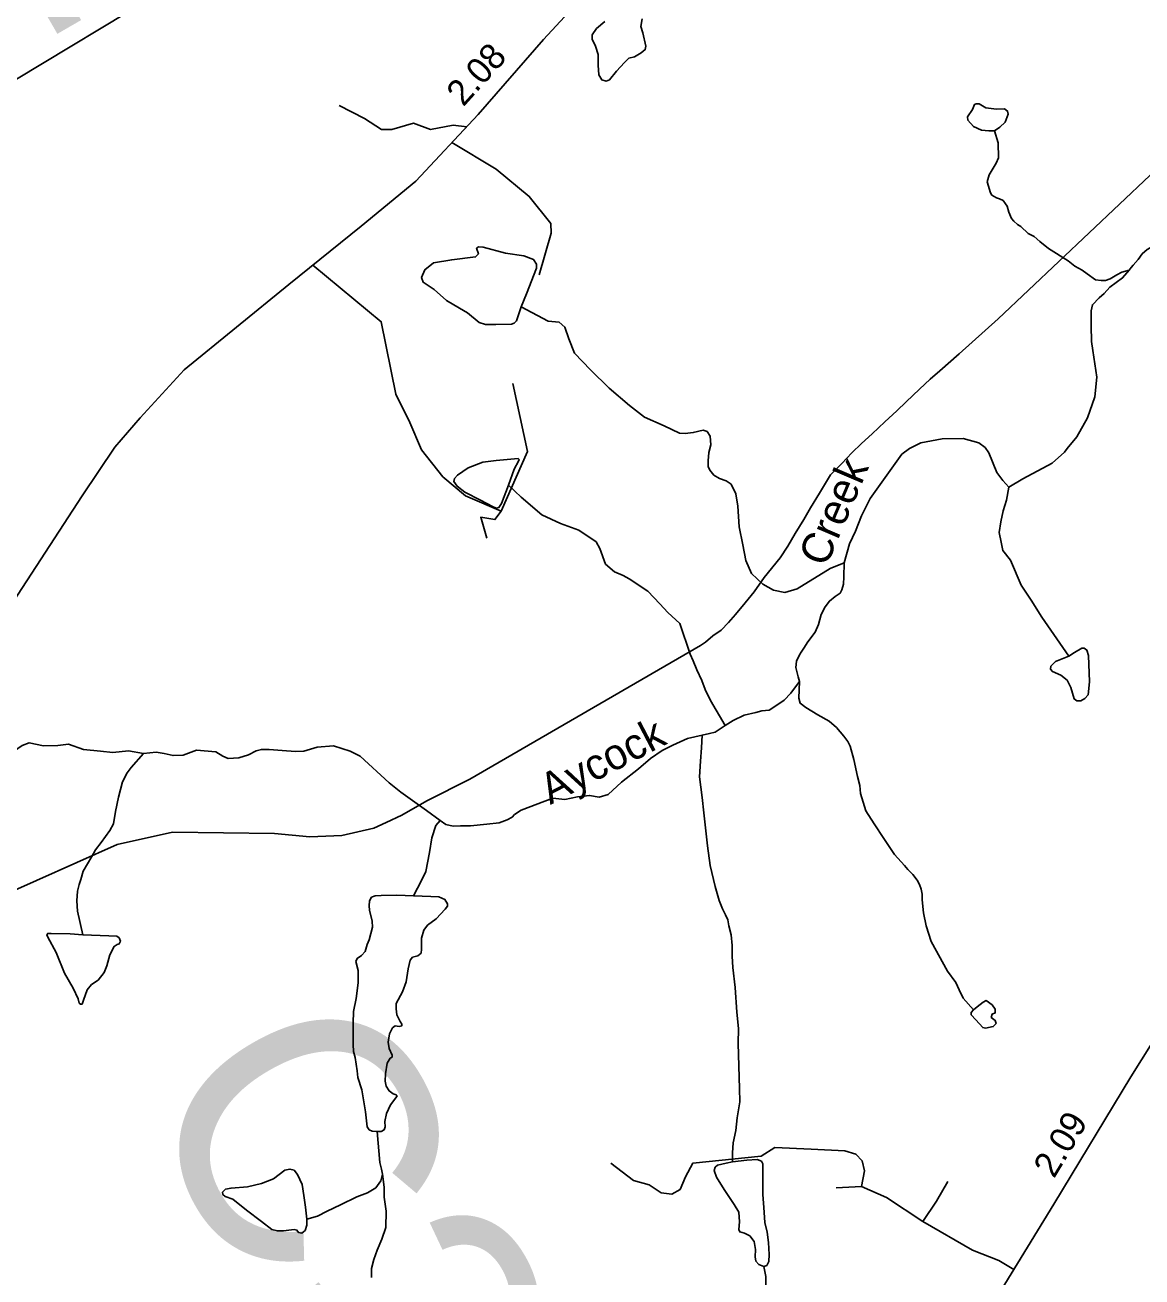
# Model space of a CAD drawing. Extents: x 2056842 to 2160602, y 826753 to 1016856.
# Drawn here: x 2100965 to 2106394, y 885453 to 891536 of the extents above; entities that cross this region are included whole.
import ezdxf

# ---------------------------------------------------------------- set-up
doc = ezdxf.new("R2010")
doc.units = 0
for name, color, linetype in [('Exist Hydrographic Creek Single Shore', 7, 'Continuous'), ('Exist Hydrographic Creek Single Shore Label', 7, 'Continuous'), ('Exist Hydrographic Misc Water Feature', 7, 'Continuous'), ('Exist Railroad Mainline', 7, 'Continuous'), ('Exist Road Non-System Type 51', 7, 'Continuous'), ('Exist Road Primary US Attributed', 7, 'Continuous'), ('Exist Road Primary US Mileage Hundredths English Label', 7, 'Continuous'), ('Exist Road Secondary Mileage Hundredths English Label', 7, 'Continuous'), ('Exist Road Secondary Structure Culvert Number Label', 7, 'Continuous'), ('Exist Road Secondary Structure Standard Bridge Number Label', 7, 'Continuous'), ('Exist Road Secondary Type 51 Attributed', 7, 'Continuous'), ('Exist Utilities Telephone Line', 7, 'Continuous')]:
    doc.layers.add(name, color=color, linetype=linetype)

msp = doc.modelspace()

# ---------------------------------------------------------------- linework, layer by layer
at = {"layer": 'Exist Hydrographic Creek Single Shore'}
for points in [[(2106331.9, 890345.1), (2106341.8, 890357.1), (2106351.8, 890369.2), (2106375.6, 890397.1), (2106395.5, 890423.3), (2106419.7, 890445.3), (2106447.6, 890461.3), (2106455.6, 890461.4), (2106475.2, 890461.5), (2106487.5, 890453.5), (2106511.5, 890449.5), (2106535.5, 890455.7), (2106553.4, 890463.7), (2106589.2, 890483.8), (2106621.2, 890508), (2106671.3, 890524.1)], [(2106331.9, 890345.1), (2106299.8, 890306.9), (2106237.9, 890262.6), (2106210, 890230.7), (2106186, 890210.5), (2106153.2, 890176.9), (2106146.2, 890146.4), (2106146.4, 890122.4), (2106146.4, 890074.5), (2106148.7, 889998.3), (2106155.1, 889954.2), (2106174.4, 889825.1), (2106164.4, 889729), (2106129.5, 889626.7), (2106077.1, 889535.6), (2106030.9, 889478.1), (2106017.6, 889460.4), (2105957.7, 889406.7), (2105815.5, 889330.6), (2105747.6, 889291)], [(2103377.1, 890166.6), (2103508.1, 890096.7), (2103561.7, 890091.7), (2103589.2, 890068), (2103609.1, 890011.8), (2103636.6, 889941.2), (2103713.2, 889859.8), (2103804.2, 889771.2), (2103902.8, 889687.6), (2103976.4, 889630.2), (2104071.9, 889587.7), (2104146.8, 889552.8), (2104174.2, 889550.3), (2104212.9, 889555.3), (2104261.5, 889567.8), (2104280.3, 889561.5), (2104295.2, 889537.8), (2104299, 889495.4), (2104288.8, 889458.7), (2104285.1, 889418.7), (2104285.1, 889390.8), (2104293.1, 889372.8), (2104313.2, 889348.9), (2104341.3, 889332.9), (2104373.3, 889321), (2104397.2, 889305.1), (2104419.6, 889257.2), (2104429.6, 889197.3), (2104436, 889097.3), (2104454.2, 889009.4), (2104468.6, 888933.5), (2104496.5, 888871.5), (2104550.8, 888819.7), (2104602.9, 888789.8), (2104658.9, 888778.1), (2104718.8, 888796.2), (2104878.4, 888894.7), (2104945.8, 888922.2)], [(2105747.6, 889291), (2105718.2, 889323.1), (2105688.3, 889361.8), (2105649, 889457.7), (2105632.5, 889482.7), (2105600.3, 889506.3), (2105525.5, 889526.3), (2105423.2, 889525.1), (2105319.6, 889505.1), (2105263.5, 889477.6), (2105227.3, 889451.4), (2105072.6, 889235.5), (2105030.6, 889150.6), (2105001.9, 889077), (2104972, 889014.6), (2104945.8, 888922.2)], [(2104945.8, 888922.2), (2104944.6, 888854.8), (2104942.5, 888818.8), (2104934.7, 888790.7), (2104926.8, 888774.8), (2104902.9, 888758.6), (2104874.8, 888736.5), (2104854.9, 888708.4), (2104835, 888671.1), (2104821.3, 888623.6), (2104806.3, 888585), (2104770.1, 888538.5), (2104749.7, 888508.1), (2104737.8, 888488), (2104729.7, 888476.1), (2104715.2, 888444.4), (2104711.5, 888414.5), (2104722.7, 888368.3), (2104729, 888345.8)], [(2104729, 888345.8), (2104686.6, 888289.6), (2104654.1, 888255.9), (2104609.2, 888224.7), (2104581.8, 888207.3), (2104546.8, 888203.5), (2104516.9, 888196), (2104460.8, 888182.3), (2104407.1, 888156.1), (2104368.5, 888132.4)], [(2104368.5, 888132.4), (2104344.1, 888115.6), (2104319.2, 888099.4), (2104291.7, 888093.2), (2104255.6, 888085.7)], [(2101541.2, 887996.3), (2101468.9, 888008.8), (2101391.8, 888001.1), (2101331.9, 888007.3), (2101249.6, 888016), (2101176, 888041), (2101124.8, 888034.8), (2101055, 888033.5), (2100985.1, 888047.2), (2100952.1, 888034.8), (2100909.6, 888006.1), (2100822.3, 887972.4), (2100792.4, 887959.9), (2100745, 887942.4), (2100692.6, 887936.2), (2100635.2, 887914.9), (2100589.1, 887896.2)], [(2104255.6, 888085.7), (2104185.7, 888068.5), (2104114.6, 888037.3), (2104062.2, 888011), (2104004.8, 887971.1), (2103946.2, 887921.2), (2103863.9, 887857.5), (2103799.4, 887796.4), (2103756, 887783.2), (2103709.5, 887792.6), (2103649.7, 887785.1), (2103588.5, 887772.6), (2103531.2, 887778.9), (2103491.2, 887765.2), (2103376.5, 887721.5), (2103344, 887699), (2103332.3, 887686), (2103308.5, 887673.7), (2103270.4, 887659.7), (2103210.6, 887653.4), (2103130.4, 887645.2), (2103082.5, 887645.2), (2103046.6, 887643), (2103010.4, 887651), (2102982.6, 887670.9)], [(2102982.6, 887670.9), (2102916.3, 887718.6), (2102792.2, 887808.1), (2102735.3, 887854), (2102594.3, 887983.8), (2102545.7, 888007.6), (2102464.6, 888033.8), (2102386, 888027.5), (2102320.4, 888007.6), (2102279.2, 888006.3), (2102214.4, 888011.3), (2102152, 888015), (2102114.6, 888016.3), (2102088.4, 888008.8), (2102050.9, 887990.1), (2102004.8, 887975.1), (2101952.4, 887972.6), (2101926.2, 887983.8), (2101892.5, 888003.8), (2101799, 888012.5), (2101734.1, 887988.8), (2101684.7, 887986.3), (2101641, 887996.3), (2101602.4, 888002.6), (2101541.2, 887996.3)]]:
    msp.add_lwpolyline(points, dxfattribs=at)
at = {"layer": 'Exist Hydrographic Misc Water Feature'}
for points in [[(2103965, 891566.3), (2103958.8, 891528.9), (2103967.5, 891497.7), (2103982.5, 891432.8), (2103980, 891416.6), (2103960, 891401.6), (2103927.6, 891381.6), (2103900.2, 891374.1), (2103879, 891354.1), (2103840.3, 891311.7), (2103806.6, 891269.3), (2103789.1, 891263), (2103769.2, 891269.3), (2103754.2, 891294.2), (2103751.7, 891340.4), (2103750.5, 891392.8), (2103738, 891432.8), (2103721.8, 891467.7), (2103721.8, 891487.7), (2103743, 891518.9), (2103782.9, 891552.6)], [(2105676.8, 891021.9), (2105703, 891039.3), (2105729.2, 891064.3), (2105742.9, 891103), (2105740.4, 891118), (2105725.4, 891129.2), (2105686.8, 891126.7), (2105635.6, 891132.9), (2105603.2, 891152.9), (2105588.2, 891152.9), (2105579.5, 891149.2), (2105569.5, 891125.5), (2105545.8, 891090.5), (2105547, 891074.3), (2105574.5, 891043.1), (2105614.4, 891024.4), (2105649.3, 891021.9), (2105676.8, 891021.9)], [(2105676.8, 891021.9), (2105694.2, 890963.2), (2105696.2, 890891), (2105685.5, 890864.6), (2105650.6, 890807.2), (2105641.8, 890773.5), (2105656.9, 890720.8), (2105664.9, 890708.9), (2105686.8, 890697), (2105700.8, 890691.1), (2105718.8, 890683.1), (2105730.9, 890667.1), (2105739.1, 890655.2), (2105747.1, 890627.2), (2105759, 890595.2), (2105771.1, 890583.2), (2105789.3, 890567.3), (2105805.3, 890557.4), (2105841.4, 890523.5), (2105869.3, 890507.6), (2105897.6, 890483.7), (2105939.6, 890449.8), (2106035.8, 890390.1), (2106067.8, 890364.2), (2106103.9, 890344.3), (2106127.9, 890326.4), (2106168.1, 890298.5), (2106196.2, 890294.6), (2106216.1, 890294.7), (2106240, 890302.7), (2106271.8, 890322.8), (2106295.8, 890334.9), (2106331.9, 890345.1)], [(2103377.1, 890166.6), (2103353.4, 890098), (2103343.4, 890086.7), (2103329.7, 890083), (2103253.6, 890080.5), (2103203.7, 890080.5), (2103172.5, 890090.5), (2103116.4, 890136.7), (2103077.7, 890160.4), (2103014.1, 890197.8), (2102954.2, 890251.5), (2102900.6, 890286.4), (2102893.1, 890308.9), (2102909.3, 890346.4), (2102950.5, 890380.1), (2103039, 890395), (2103155.1, 890408.8), (2103168.8, 890423.7), (2103160, 890451.2), (2103168.8, 890458.7), (2103192.5, 890456.2), (2103299.8, 890427.5), (2103389.6, 890413.8), (2103437, 890396.3), (2103451.9, 890373.8), (2103450.7, 890353.8), (2103402.1, 890229), (2103377.1, 890166.6)], [(2103315.6, 889299.9), (2103280.8, 889211.3), (2103268.3, 889191.3), (2103255.9, 889188.8), (2103237.1, 889196.3), (2103178.5, 889227.5), (2103102.4, 889266.2), (2103065, 889294.9), (2103050, 889317.4), (2103052.5, 889332.3), (2103067.5, 889348.6), (2103118.6, 889384.8), (2103189.7, 889411), (2103255.9, 889419.7), (2103361.9, 889429.7), (2103366.9, 889424.7), (2103364.4, 889417.2), (2103343.2, 889377.3), (2103315.6, 889299.9)], [(2103315.6, 889299.9), (2103376.7, 889241.2), (2103476.5, 889155.1), (2103567.6, 889113.9), (2103657.4, 889081.5), (2103740.7, 889025.3), (2103759.4, 888992.8), (2103786.9, 888916.7), (2103830.6, 888879.3), (2103873, 888860.5), (2103901.7, 888844.3), (2103992.7, 888785.7), (2104051.3, 888723.2), (2104090, 888680.8), (2104147.4, 888628.4), (2104197.9, 888478.6), (2104212.1, 888446.7), (2104230.1, 888402.7), (2104254.3, 888350.8), (2104270.3, 888306.8), (2104296.6, 888253), (2104368.5, 888132.4)], [(2106037.7, 888468.3), (2105907, 888658), (2105854.8, 888741.8), (2105806.6, 888813.6), (2105754.3, 888935.4), (2105718, 888983.3), (2105710, 889023.3), (2105699.7, 889069.2), (2105707.7, 889121.3), (2105719.6, 889175.2), (2105735.4, 889227.3), (2105747.6, 889291)], [(2106037.7, 888468.3), (2105973.9, 888442.4), (2105950.2, 888419.9), (2105949, 888406.2), (2105958.9, 888395), (2105998.9, 888376.3), (2106030.1, 888352.5), (2106048.8, 888317.6), (2106065, 888261.4), (2106077.5, 888251.4), (2106096.2, 888252.7), (2106116.1, 888262.7), (2106132.3, 888281.4), (2106138.6, 888345.1), (2106133.6, 888472.4), (2106126.1, 888498.6), (2106113.6, 888507.3), (2106101.2, 888508.6), (2106066.2, 888486.1), (2106037.7, 888468.3)], [(2105575.1, 886750.4), (2105524.8, 886807), (2105504.9, 886847), (2105488.5, 886882.9), (2105448.5, 886938.7), (2105370, 887082.5), (2105345.8, 887158.4), (2105331.7, 887222.3), (2105325.5, 887284.4), (2105325.3, 887312.3), (2105321.4, 887336.3), (2105313.4, 887360.2), (2105301.1, 887380.2), (2105281, 887408.1), (2105255.2, 887432.1), (2105239.2, 887452), (2105190.8, 887505.9), (2105138.5, 887583.7), (2105092.4, 887653.6), (2105052.2, 887717.4), (2105025.5, 887801.6), (2105023, 887840.3), (2105011.8, 887884), (2104993, 887967.6), (2104975.1, 888031.2), (2104965, 888055), (2104945.1, 888081), (2104908.8, 888122.9), (2104872.8, 888152.8), (2104818.8, 888184.6), (2104760.6, 888220.4), (2104732.5, 888240.3), (2104726.6, 888264.3), (2104729, 888345.8)], [(2104403.6, 886011.6), (2104403.6, 886035.6), (2104403.4, 886055.6), (2104407.3, 886103.6), (2104419.2, 886163.6), (2104426.8, 886225.7), (2104438.7, 886303.7), (2104438.3, 886367.7), (2104431.9, 886587.6), (2104433.5, 886659.6), (2104425.3, 886739.5), (2104416.9, 886859.6), (2104404.6, 886955.5), (2104402.4, 887011.4), (2104402.4, 887063.5), (2104398.1, 887115.4), (2104386.2, 887159.4), (2104381.9, 887187.4), (2104369.8, 887211.4), (2104355.8, 887241.3), (2104339.6, 887281.3), (2104319.3, 887349.2), (2104295.1, 887451.1), (2104282.8, 887547), (2104264.4, 887707), (2104256.2, 887782.9), (2104243.9, 887882.9), (2104247.6, 887958.9), (2104253.3, 888022.9), (2104255.6, 888085.7)], [(2101246.3, 887115.5), (2101220.7, 887229.8), (2101217.1, 887280.9), (2101220, 887327.5), (2101228, 887359.5), (2101236, 887383.6), (2101247.6, 887423.6), (2101289.3, 887495.7), (2101307.3, 887527.8), (2101335.2, 887563.8), (2101378.1, 887621.4), (2101395.5, 887653.8), (2101405.5, 887713.7), (2101419, 887784.1), (2101438.9, 887857.8), (2101461.4, 887901.5), (2101481.4, 887928.9), (2101541.2, 887996.3)], [(2102853.8, 887304.9), (2102891.5, 887378.7), (2102913.3, 887422.8), (2102931.1, 887514.7), (2102942.8, 887586.8), (2102962.7, 887646.9), (2102982.6, 887670.9)], [(2102677.6, 886158.8), (2102652, 886160.7), (2102637.4, 886168), (2102628.9, 886182.6), (2102620.4, 886255.6), (2102602.2, 886361.4), (2102582.8, 886421), (2102579.1, 886453.8), (2102570.6, 886518.2), (2102562.1, 886547.4), (2102560.9, 886582.7), (2102560.9, 886686.1), (2102562.1, 886742.6), (2102575.5, 886805.9), (2102585.2, 886882.5), (2102584, 886942.1), (2102573, 886985.8), (2102579.1, 887000.4), (2102601, 887015), (2102618, 887033.3), (2102627.7, 887067.3), (2102638.7, 887090.4), (2102654.5, 887151.7), (2102653.2, 887180.9), (2102639.9, 887235.6), (2102637.4, 887256.3), (2102639.9, 887280.6), (2102649.6, 887297.7), (2102666.6, 887304.9), (2102695.8, 887306.2), (2102772.4, 887307.4), (2102853.8, 887304.9)], [(2102853.8, 887304.9), (2102937.7, 887301.3), (2102976.6, 887298.9), (2103005.7, 887286.7), (2103019.1, 887266), (2103019.1, 887253.9), (2103006.9, 887239.3), (2102963.2, 887193.1), (2102921.9, 887161.4), (2102903.6, 887137.1), (2102892.7, 887098.2), (2102891.5, 887044.7), (2102890.3, 887026.5), (2102874.5, 887013.1), (2102848.9, 887007), (2102836.8, 886991.2), (2102828.3, 886949.8), (2102818.5, 886886.6), (2102800.3, 886838), (2102769.9, 886781.5), (2102768.7, 886754.8), (2102772.4, 886725.6), (2102788.2, 886694), (2102796.7, 886680.6), (2102796.7, 886672.1), (2102784.5, 886669.6), (2102763.8, 886672.1), (2102751.7, 886662.3), (2102737.1, 886633.2), (2102731, 886594.2), (2102734.7, 886562.6), (2102749.3, 886531), (2102749.3, 886521.3), (2102739.5, 886515.2), (2102726.2, 886492.1), (2102717.7, 886439.8), (2102716.4, 886403.3), (2102721.3, 886379.6), (2102734.7, 886356.5), (2102755.3, 886341.9), (2102768.7, 886338.3), (2102773.6, 886332.2), (2102767.5, 886323.7), (2102742, 886289.6), (2102722.5, 886247), (2102714, 886208.1), (2102715.2, 886181.4), (2102710.4, 886168), (2102695.8, 886159.5), (2102677.6, 886158.8)], [(2101246.3, 887115.5), (2101372.7, 887110.6), (2101411.6, 887108.2), (2101422.5, 887099.7), (2101428.6, 887083.9), (2101423.7, 887071.7), (2101414, 887068.1), (2101399.4, 887058.3), (2101377.5, 887017), (2101362.9, 886964.7), (2101349.6, 886931.8), (2101320.4, 886894.1), (2101288.8, 886873.5), (2101268.1, 886847.9), (2101249.9, 886796.9), (2101242.6, 886778.6), (2101235.3, 886777.4), (2101229.2, 886783.5), (2101223.2, 886804.2), (2101200.1, 886856.4), (2101157.5, 886929.4), (2101117.4, 887029.1), (2101076.1, 887103.3), (2101071.2, 887115.5), (2101076.1, 887121.6), (2101093.1, 887121.6), (2101185.5, 887120.3), (2101246.3, 887115.5)], [(2105575.1, 886750.4), (2105564.2, 886738.2), (2105564.2, 886726.1), (2105586.1, 886701.8), (2105620.1, 886664.1), (2105633.5, 886661.6), (2105671.2, 886668.9), (2105684.5, 886684.7), (2105679.7, 886699.3), (2105661.4, 886713.9), (2105666.3, 886729.7), (2105680.9, 886735.8), (2105680.9, 886754), (2105666.3, 886774.7), (2105637.1, 886795.4), (2105622.5, 886788.1), (2105592.2, 886765), (2105575.1, 886750.4)], [(2102702.1, 885952.3), (2102701.9, 885960.3), (2102697.8, 885976.2), (2102689.8, 886008.2), (2102677.6, 886158.8)], [(2102335.3, 885733.7), (2102335.3, 885704.5), (2102326.8, 885679), (2102311, 885665.6), (2102294, 885669.3), (2102286.7, 885680.2), (2102273.3, 885682.6), (2102222.3, 885676.6), (2102191.9, 885676.6), (2102165.1, 885682.6), (2102115.3, 885721.6), (2102042.4, 885776.3), (2101975.5, 885829.8), (2101937.8, 885843.2), (2101926.9, 885852.9), (2101925.7, 885865.1), (2101940.3, 885879.7), (2101967, 885884.5), (2102047.2, 885890.6), (2102114.1, 885906.4), (2102172.4, 885929.5), (2102228.3, 885970.9), (2102252.6, 885976.9), (2102273.3, 885970.9), (2102290.3, 885950.2), (2102312.2, 885901.5), (2102320.7, 885848), (2102329.2, 885792.1), (2102335.3, 885733.7)], [(2104555.4, 885503.8), (2104532.3, 885513.5), (2104517.7, 885529.3), (2104514.1, 885550), (2104515.3, 885586.5), (2104509.2, 885624.2), (2104487.3, 885652.1), (2104461.8, 885665.5), (2104439.9, 885671.6), (2104433.9, 885683.7), (2104437.5, 885720.2), (2104433.9, 885767.7), (2104412, 885804.1), (2104363.4, 885877.1), (2104325.7, 885937.9), (2104314.7, 885969.5), (2104319.6, 885985.3), (2104330.5, 885995.1), (2104373.1, 886004.8), (2104403.6, 886011.6)], [(2104403.6, 886011.6), (2104472.7, 886020.6), (2104523.8, 886023), (2104544.5, 886014.5), (2104551.7, 886002.4), (2104551.7, 885978), (2104550.5, 885930.6), (2104550.5, 885852.8), (2104556.6, 885790.8), (2104561.5, 885716.6), (2104572.4, 885670.4), (2104578.5, 885619.3), (2104582.1, 885562.1), (2104580.9, 885526.9), (2104570, 885508.6), (2104555.4, 885503.8)], [(2102335.3, 885733.7), (2102387.6, 885748.3), (2102433.7, 885772.6), (2102498.2, 885803), (2102578.4, 885841.9), (2102630.3, 885862), (2102670.1, 885886.2), (2102694.1, 885920.2), (2102702.1, 885952.3)], [(2102649.6, 885450.2), (2102649.4, 885494.1), (2102661.3, 885538.1), (2102677.1, 885582.2), (2102698.8, 885636.4), (2102718.9, 885692.3), (2102720.5, 885772.4), (2102710.3, 885840.3), (2102710.1, 885888.3), (2102702.1, 885952.3)], [(2104565.4, 885410.2), (2104565.4, 885454.2), (2104555.4, 885503.8)]]:
    msp.add_lwpolyline(points, dxfattribs=at)
at = {"layer": 'Exist Railroad Mainline'}
for points in [[(2104782.1, 889189.2), (2104826, 889261.3), (2104879.7, 889349.6), (2104935.4, 889405.6), (2104983.3, 889457.8), (2105031.2, 889502), (2105083, 889550.2), (2105144.8, 889608.3), (2105202.7, 889660.5), (2105248.6, 889704.6), (2105312.3, 889766.9), (2105364.1, 889815), (2105411.9, 889855), (2105505.9, 889937.5), (2105695.2, 890108), (2107316.2, 891640.8)], [(2100235.8, 887028.4), (2101413.9, 887554.1), (2101682.5, 887613.8), (2102177.4, 887607.2), (2102349.5, 887591.7), (2102505.5, 887598.3), (2102661.4, 887632.6), (2102721.2, 887660.8), (2102797.1, 887697), (2102919, 887765.5), (2103126.6, 887872), (2104248.3, 888521.5), (2104272.2, 888537.6), (2104308.2, 888567.7), (2104348, 888595.9), (2104384, 888631.9), (2104417.8, 888672), (2104465.8, 888728.3), (2104509.5, 888782.4), (2104557.3, 888850.6), (2104634.9, 888946.8), (2104672.9, 889002.8), (2104708.6, 889065.1), (2104750.4, 889133), (2104782.1, 889189.2)]]:
    msp.add_lwpolyline(points, dxfattribs=at)
at = {"layer": 'Exist Road Non-System Type 51'}
msp.add_line((2105030.8, 885892), (2104907.3, 885886.3), dxfattribs=at)
for points in [[(2103112.5, 891041.8), (2103046.5, 891049.3), (2102936.2, 891028.4), (2102852.8, 891058.3), (2102748.5, 891028.4), (2102697.9, 891028.4), (2102614.5, 891082.1), (2102492.3, 891144.7)], [(2103040.5, 890965), (2103255, 890834.7), (2103415.9, 890703.5), (2103520.1, 890572.3), (2103523.1, 890524.6), (2103463.5, 890321.9)], [(2102364.6, 890369.4), (2102696.4, 890093.8), (2102767.9, 889742.1), (2102836.4, 889604.9), (2102891.5, 889472.3), (2102995.8, 889341.1), (2103106, 889248.7), (2103278.8, 889174.2)], [(2103278.8, 889174.2), (2103406.9, 889463.3), (2103335.4, 889794.2)], [(2103278.8, 889174.2), (2103249, 889132.4), (2103180.5, 889144.3), (2103210.3, 889043)], [(2105030.8, 885892), (2105045, 885969), (2105033.6, 886016.5), (2105003.2, 886048.9), (2104950, 886066), (2104786.6, 886073.6), (2104609.9, 886081.2), (2104543.4, 886039.4), (2104210.8, 886005.1), (2104174.7, 885938.6), (2104150, 885877.7), (2104108.2, 885854.9), (2104056.9, 885860.6), (2103998, 885900.6), (2103922.9, 885920.5), (2103812.7, 886006.1)], [(2105329.1, 885722.8), (2105395.6, 885821.6), (2105450.7, 885916.7)], [(2105329.1, 885722.8), (2105152.4, 885838.8), (2105030.8, 885892)], [(2105770.9, 885488.2), (2105697.7, 885532.6), (2105570.4, 885582.1), (2105329.1, 885722.8)]]:
    msp.add_lwpolyline(points, dxfattribs=at)
at = {"layer": 'Exist Road Primary US Attributed'}
msp.add_lwpolyline([(2100004.8, 887347.8), (2100246.5, 887719), (2100861.8, 888663.7), (2101242.6, 889248), (2101401.6, 889484.4), (2101525.6, 889626.4), (2101739.3, 889860.1), (2102246.8, 890274.4), (2102599, 890558.5), (2102864.8, 890777.8), (2103167.5, 891100.5), (2103485.5, 891465.4), (2103896, 891910.4)], dxfattribs=at)
at = {"layer": 'Exist Road Secondary Type 51 Attributed'}
msp.add_lwpolyline([(2104122.1, 880830.9), (2104162, 881245.4), (2104275.1, 882231.3), (2104319.7, 882648.7), (2104342.5, 882749.4), (2104420.4, 882945.3), (2104578.1, 883259), (2104879.3, 883866.5), (2105010.4, 884125.1), (2105330.6, 884772.6), (2105501.6, 885050.2), (2105966.2, 885806), (2106339.6, 886424.9), (2106503, 886685.4), (2106994.2, 887513.5), (2107483.5, 888313), (2107891, 888983.3), (2107953.7, 889078.4), (2108287.2, 889533.8), (2108425.9, 889699.2), (2108547.5, 889800), (2108649.2, 889858), (2108915.2, 889979.6), (2109074, 890047.5)], dxfattribs=at)
at = {"layer": 'Exist Utilities Telephone Line'}
msp.add_lwpolyline([(2070574.6, 855889.8), (2073540.2, 858741.1), (2079471.4, 864196.3), (2082575.1, 867047.6), (2086740, 870917.2), (2087764.9, 872677.4), (2089015.1, 875921.4), (2089705.6, 877143.4), (2092053.4, 881391.2), (2094430.2, 885697.2), (2096843.4, 888330.3), (2097766.5, 889363.1), (2100637.6, 891101.5), (2103123.5, 892599.9), (2104820.7, 893625.5), (2107244.8, 895109.3), (2108287.8, 895378.4), (2108625.8, 895633), (2109723.4, 896782.2), (2110232.2, 897204.1), (2110707.5, 898076.3)], dxfattribs=at)

# ---------------------------------------------------------------- texts
at = {"layer": 'Exist Hydrographic Creek Single Shore Label'}
for s, rotation, p in [('Creek', 66.88277, (2104858.3, 888896.9)), ('Aycock', 27.56046, (2103518.1, 887745.7))]:
    msp.add_text(s, height=150, rotation=rotation, dxfattribs=at).set_placement(p)
at = {"layer": 'Exist Road Primary US Mileage Hundredths English Label'}
msp.add_text('2.08', height=125, rotation=47.97774, dxfattribs=at).set_placement((2103095.4, 891135.2))
at = {"layer": 'Exist Road Secondary Mileage Hundredths English Label'}
msp.add_text('2.09', height=125, rotation=58.89834, dxfattribs=at).set_placement((2105966.3, 885927.2))
at = {"layer": 'Exist Road Secondary Structure Culvert Number Label'}
msp.add_text('C31', height=1230.31, rotation=300, dxfattribs=at).set_placement((2101493.3, 886352.4))
at = {"layer": 'Exist Road Secondary Structure Standard Bridge Number Label'}
msp.add_text('51', height=1230.31, rotation=300, dxfattribs=at).set_placement((2100247.7, 893008.3))

doc.saveas('drawing.dxf')
